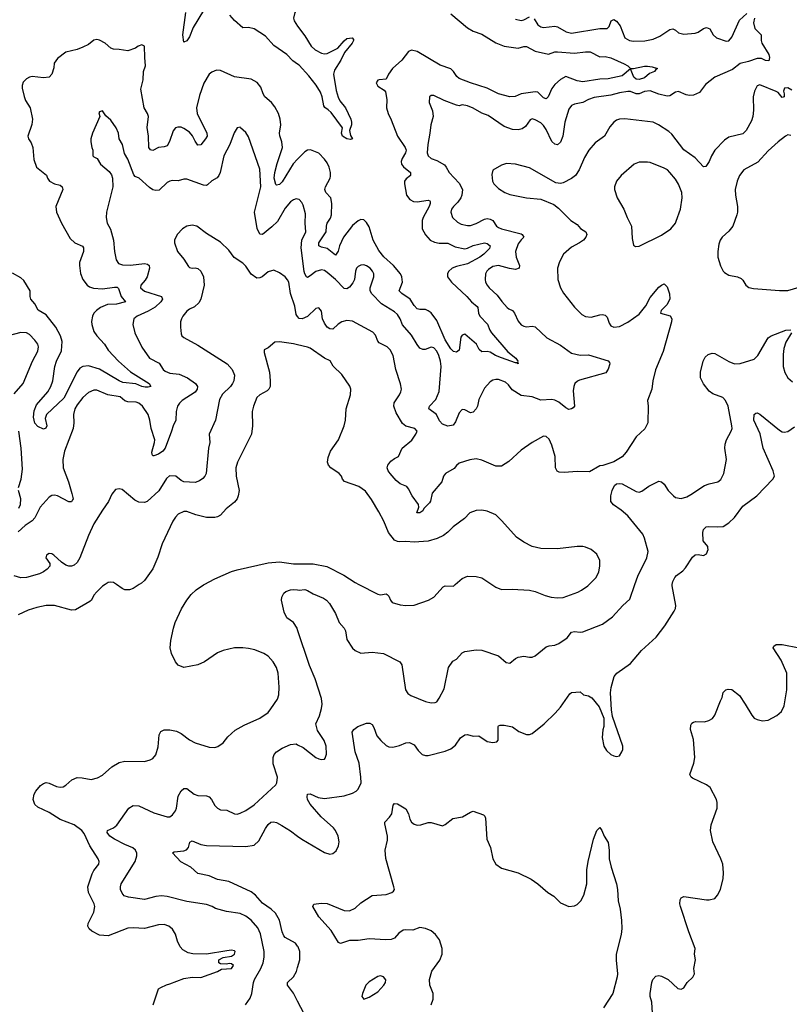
# Model space of a CAD drawing. Header units: inches. Extents: x 1771504 to 1971212, y 471788 to 643615.
# Tile 582 of 587: x 1908021 to 1913500, y 587014 to 594018. Entities that reach past the tile are written whole.
import ezdxf

# ---------------------------------------------------------------- set-up
doc = ezdxf.new("R2010")
doc.units = ezdxf.units.IN
doc.header["$MEASUREMENT"] = 0
for name, color, linetype in [('B9508', 7, 'Continuous'), ('B9509', 7, 'Continuous'), ('B9518', 7, 'Continuous'), ('B9519', 7, 'Continuous')]:
    doc.layers.add(name, color=color, linetype=linetype)

msp = doc.modelspace()

# ---------------------------------------------------------------- linework, layer by layer
at = {"layer": 'B9508', "color": 5}
for points, elevation in [([(1908628.9, 590000), (1908611.6, 589988.5), (1908570, 589947.6), (1908550, 589925.1), (1908531.3, 589888.7), (1908521.5, 589878.5), (1908419.7, 589820.3), (1908390, 589816.9), (1908270, 589850.8), (1908210, 589850.7), (1908143.1, 589836.9), (1908082.3, 589817.7), (1908010, 589784)], 480), ([(1908972, 587010), (1909010, 587124.7), (1909025.6, 587134.4), (1909066.3, 587153.7), (1909090, 587158.8), (1909190, 587198.8), (1909250, 587206.8), (1909310, 587204.9), (1909430, 587248.2), (1909457, 587263), (1909528, 587270), (1909542.7, 587290), (1909530, 587302.7), (1909515.3, 587304.7), (1909490, 587299), (1909450, 587302), (1909438, 587310), (1909438, 587330), (1909470, 587346), (1909530, 587355.5), (1909549.3, 587370), (1909554, 587390), (1909550, 587394.7), (1909530, 587398.9), (1909495.4, 587395.4), (1909350, 587370.9), (1909253.1, 587373.1), (1909220.6, 587380.6), (1909182.3, 587402.3), (1909164.2, 587424.2), (1909144.2, 587464.2), (1909130, 587512), (1909108.9, 587548.9), (1909082, 587570), (1909050, 587582.3), (1909010, 587579.8), (1908910, 587552.8), (1908830, 587558.7), (1908790, 587555.3), (1908650, 587501.8), (1908590, 587507), (1908534.2, 587534.2), (1908516.9, 587550), (1908507.1, 587570), (1908508.5, 587590), (1908549.8, 587670), (1908556.8, 587710), (1908551.6, 587730), (1908511.4, 587810), (1908507.3, 587850), (1908536.9, 587943.1), (1908550, 587966.7), (1908585.1, 588010), (1908587.2, 588030), (1908581, 588050), (1908521.7, 588141.6), (1908480.4, 588230), (1908463, 588250), (1908409.5, 588290), (1908310, 588328.6), (1908230, 588377.7), (1908150, 588417), (1908130, 588436), (1908116.2, 588470), (1908123.6, 588510), (1908135.6, 588530), (1908169.6, 588570), (1908190, 588586), (1908210, 588592.4), (1908230, 588588.4), (1908283.4, 588563.4), (1908310, 588559.5), (1908330, 588562), (1908350, 588572.2), (1908391.3, 588610), (1908430, 588626.8), (1908465.6, 588625.6), (1908530, 588613.6), (1908575.9, 588624.1), (1908610, 588643.1), (1908677.5, 588702.5), (1908730, 588735.2), (1908770, 588743.2), (1908910, 588740.3), (1908950, 588752.4), (1908970, 588763.8), (1908990.8, 588789.2), (1909006.5, 588846.5), (1909014.7, 588930), (1909026.4, 588953.6), (1909050, 588965.7), (1909090, 588966.7), (1909136.5, 588956.5), (1909170, 588941.1), (1909230, 588894.9), (1909270, 588873.7), (1909370, 588843.8), (1909410, 588840.5), (1909431.5, 588848.5), (1909470, 588874.8), (1909502.3, 588917.7), (1909555.3, 588964.7), (1909619.1, 589000.9), (1909730, 589050.4), (1909790, 589090.5), (1909810, 589115.5), (1909855.6, 589184.4), (1909864.9, 589215.1), (1909868.2, 589270), (1909861.1, 589370), (1909850, 589409.2), (1909825.1, 589450), (1909790, 589489.5), (1909759.3, 589510), (1909694.8, 589534.8), (1909650, 589544.8), (1909610, 589549.8), (1909550, 589548.9), (1909470, 589530.7), (1909430, 589514.6), (1909338, 589450), (1909290, 589428), (1909190, 589411.2), (1909150, 589425.6), (1909129.8, 589449.8), (1909101.7, 589510), (1909093.1, 589550), (1909097.2, 589602.8), (1909116.9, 589690), (1909128.6, 589730), (1909172.7, 589827.3), (1909211.8, 589890), (1909242.9, 589930), (1909277.4, 589962.6), (1909330, 589998), (1909333.7, 590000)], 480), ([(1908872.4, 590000), (1908830, 589971.8), (1908802.6, 589962.6), (1908770, 589963.1), (1908751, 589971), (1908710.9, 590000)], 480), ([(1910000, 589677.6), (1909995.9, 589690), (1909970.9, 589730), (1909924, 589764), (1909903.5, 589803.5), (1909884.5, 589890), (1909887.3, 589910), (1909902.2, 589937.8), (1909917, 589950), (1909950, 589962.4), (1909970, 589965.8), (1910000, 589962.1)], 460), ([(1909629.7, 587010), (1909661.8, 587058.2), (1909674.5, 587090), (1909685.3, 587170), (1909691.8, 587190), (1909738.4, 587270), (1909754.6, 587310), (1909761.8, 587350), (1909761.2, 587390), (1909735.3, 587515.3), (1909717.3, 587557.3), (1909670, 587613.1), (1909630, 587641.8), (1909590, 587660.3), (1909494.1, 587674.1), (1909416.2, 587696.2), (1909391.8, 587710), (1909350, 587723), (1909210, 587746.6), (1909070, 587780.8), (1909030, 587784.8), (1908990, 587782), (1908910, 587760.4), (1908795.8, 587775.8), (1908765.7, 587785.7), (1908750, 587805.2), (1908739.6, 587830), (1908738.7, 587850), (1908744.2, 587870), (1908842.4, 588030), (1908855, 588070), (1908854, 588090), (1908844.7, 588110), (1908827.6, 588127.6), (1908770, 588150.8), (1908695.6, 588190), (1908664, 588210), (1908644.7, 588235.3), (1908646.6, 588250), (1908690, 588270.3), (1908712.4, 588287.6), (1908797.6, 588410), (1908830, 588428.8), (1908870, 588426.3), (1908976, 588376), (1909070, 588347.4), (1909090, 588348.8), (1909110, 588362), (1909130.8, 588390), (1909137.8, 588410), (1909150, 588494), (1909170, 588532.7), (1909190, 588550.4), (1909210, 588548.5), (1909264.4, 588510), (1909290, 588499.6), (1909350, 588497.4), (1909370, 588490.4), (1909386.7, 588470), (1909410, 588428), (1909430, 588408.4), (1909450, 588398.4), (1909495.6, 588395.6), (1909550, 588368), (1909570, 588366), (1909590, 588372.7), (1909630, 588392.2), (1909690, 588432), (1909845.1, 588574.9), (1909852.7, 588590), (1909856, 588630), (1909825.6, 588725.6), (1909824.7, 588770), (1909833, 588790), (1909849.6, 588810), (1909890, 588837.1), (1909950, 588862), (1909990, 588866), (1910000, 588860.8)], 460), ([(1910000, 587427.9), (1909984.2, 587450), (1909910, 587489.8), (1909901.6, 587501.6), (1909889, 587530), (1909870, 587613.6), (1909842, 587662), (1909810.9, 587690), (1909750, 587733.3), (1909699.3, 587790), (1909670, 587813.8), (1909510, 587886.9), (1909430, 587903), (1909370, 587928.2), (1909290, 587944.5), (1909239.3, 587990), (1909168.2, 588028.2), (1909109.4, 588090.6), (1909122, 588098), (1909190, 588105.3), (1909207.8, 588112.2), (1909222, 588130), (1909232.5, 588167.5), (1909250, 588177.3), (1909310, 588150.4), (1909350, 588144.9), (1909630, 588136.1), (1909690, 588146), (1909723.8, 588176.2), (1909770, 588265.5), (1909790, 588293.4), (1909810, 588310.4), (1909827.9, 588312.1), (1909850, 588307.4), (1909887.1, 588287.1), (1909949.1, 588249.1), (1910000, 588210.8)], 440), ([(1910000, 587036.1), (1909970, 587092.7), (1909926.6, 587150), (1909927.3, 587170), (1909970, 587210.5), (1909991.7, 587248.3), (1910000, 587275.7)], 440)]:
    msp.add_lwpolyline(points, dxfattribs=dict(at, elevation=elevation))
at = {"layer": 'B9509', "color": 5}
for points, elevation in [([(1909330, 594082.8), (1909257.2, 593962.8), (1909230, 593897.1), (1909210, 593868.5), (1909190, 593858.7), (1909182.3, 593910), (1909204.1, 594070)], 380), ([(1910000, 594099.5), (1909980.2, 594070), (1909971, 594030), (1909975.6, 594010), (1909987.5, 593990), (1910000, 593972.7)], 380), ([(1910000, 593701.3), (1909965.6, 593725.6), (1909922.3, 593770), (1909830, 593833.9), (1909770, 593900.2), (1909690, 593952.8), (1909650, 593961.9), (1909610, 593961.4), (1909551.6, 594011.6), (1909517.7, 594050)], 380), ([(1910000, 593026.6), (1909967.5, 592992.5), (1909890, 592864.8), (1909870, 592846.3), (1909850, 592841), (1909845.5, 592845.5), (1909833.1, 592890), (1909838, 592930), (1909854.5, 592994.5), (1909893.2, 593110), (1909888.4, 593150), (1909872, 593192), (1909870.4, 593210), (1909879.3, 593270), (1909875.8, 593310), (1909863, 593350), (1909837.8, 593397.8), (1909813, 593430), (1909767.4, 593470), (1909754.6, 593490), (1909738.6, 593538.6), (1909712, 593572), (1909670, 593595.8), (1909550, 593612.1), (1909450, 593656), (1909422, 593658), (1909390, 593645.1), (1909368.9, 593630), (1909332.6, 593567.4), (1909301.5, 593478.5), (1909280.6, 593390), (1909285.7, 593350), (1909354.2, 593210), (1909355, 593190), (1909343.8, 593170), (1909310, 593128.2), (1909290, 593125.4), (1909270, 593153.7), (1909251.5, 593191.5), (1909230, 593217.5), (1909190, 593245.2), (1909170, 593252.6), (1909146, 593254), (1909130, 593248.4), (1909112.8, 593227.2), (1909087.6, 593152.4), (1909070, 593121.1), (1909050, 593112.7), (1909010, 593109.8), (1908970, 593088.7), (1908952.1, 593092.1), (1908941.1, 593110), (1908937.9, 593190), (1908929, 593251), (1908937.8, 593330), (1908931.3, 593350), (1908907.1, 593390), (1908884, 593524), (1908899.1, 593590), (1908902.8, 593650), (1908918, 593690), (1908911, 593750), (1908909.2, 593829.2), (1908890, 593839.3), (1908864.7, 593830), (1908845.2, 593814.8), (1908790, 593797.6), (1908730, 593807), (1908690, 593807.9), (1908670, 593814.7), (1908630, 593851.5), (1908590, 593871.5), (1908570, 593876.2), (1908550, 593872), (1908510, 593842.7), (1908470, 593822), (1908430, 593807), (1908350, 593787), (1908290, 593742), (1908266.4, 593710), (1908263.4, 593676.6), (1908250.6, 593630), (1908230.3, 593609.7), (1908190, 593603.7), (1908110, 593614.5), (1908090, 593609.5), (1908070, 593597), (1908046.6, 593573.4), (1908038.9, 593550), (1908039.6, 593530), (1908052.2, 593472.2), (1908062.4, 593442.4), (1908095.3, 593390), (1908112.8, 593310), (1908108.2, 593271.8), (1908079.6, 593190), (1908084, 593170), (1908102.1, 593142.1), (1908115.2, 593110), (1908122.9, 593022.9), (1908142, 592970), (1908211.1, 592911.1), (1908218.9, 592890), (1908233.4, 592870), (1908270, 592851.3), (1908310, 592840.3), (1908324.4, 592830), (1908327.2, 592810), (1908278.3, 592690), (1908283.1, 592650), (1908319.5, 592570), (1908381.1, 592461.1), (1908413.4, 592430), (1908467.3, 592407.3), (1908475.4, 592395.4), (1908475.5, 592370), (1908447.5, 592290), (1908446.5, 592270), (1908453.7, 592213.7), (1908470.2, 592170.2), (1908502.4, 592130), (1908518.4, 592118.4), (1908547.4, 592107.4), (1908610, 592102.7), (1908696.5, 592116.5), (1908715.5, 592115.5), (1908725.7, 592105.7), (1908744.2, 592050), (1908774.9, 592010), (1908710, 591995.2), (1908647.2, 591992.8), (1908596.1, 591970), (1908567, 591950), (1908549.5, 591930), (1908540.2, 591910), (1908532.3, 591872.3), (1908534, 591850), (1908550, 591800.4), (1908570.2, 591770), (1908623.9, 591710), (1908650, 591667.6), (1908725.6, 591590), (1908810, 591513.9), (1908942.6, 591430), (1908954.9, 591410), (1908936.4, 591403.6), (1908915.1, 591404.9), (1908890, 591409.3), (1908847.2, 591427.2), (1908756.3, 591436.3), (1908728.7, 591448.7), (1908590, 591532.5), (1908510, 591556), (1908470, 591551.9), (1908450, 591538.5), (1908430, 591514.2), (1908334.7, 591325.3), (1908211.1, 591210), (1908201.7, 591181.7), (1908214, 591130), (1908206.7, 591113.3), (1908190, 591106.3), (1908150, 591124.4), (1908128.3, 591148.3), (1908120.2, 591190), (1908123.7, 591236.3), (1908141.6, 591278.4), (1908222.4, 591370), (1908243.4, 591410), (1908256.4, 591450), (1908270.5, 591550), (1908283.6, 591590), (1908317.8, 591662.2), (1908323.5, 591730), (1908312.4, 591770), (1908278.3, 591830), (1908210, 591919.2), (1908152.4, 591952.4), (1908130, 591997.4), (1908100.9, 592030), (1908095.9, 592050), (1908095.8, 592090), (1908050, 592162), (1908030, 592181.4), (1907970, 592216.2)], 420), ([(1910000, 592740.9), (1909990, 592743.7), (1909970, 592737), (1909950, 592722.9), (1909910, 592678), (1909857.6, 592582.4), (1909816.5, 592543.5), (1909750, 592491.1), (1909730, 592493), (1909712.1, 592532.1), (1909692.2, 592650), (1909738, 592830), (1909730, 592954), (1909650, 593185.2), (1909630, 593215.1), (1909594, 593250), (1909590, 593253.2), (1909570, 593249), (1909547.5, 593212.5), (1909516.4, 593130), (1909474.9, 593050), (1909448.3, 592931.7), (1909439.5, 592910), (1909426.7, 592893.3), (1909389, 592871), (1909357.8, 592842.3), (1909350, 592837.6), (1909330, 592842), (1909210, 592883.6), (1909190, 592883.6), (1909150, 592872), (1909110, 592874), (1909090, 592869.6), (1909070, 592859.5), (1909014.5, 592805.5), (1908990, 592803.5), (1908968.9, 592808.9), (1908944.4, 592824.4), (1908871.6, 592890), (1908843.1, 592903.1), (1908833.8, 592913.8), (1908790, 593025.2), (1908766.6, 593066.6), (1908752.8, 593130), (1908729.7, 593170), (1908723.6, 593210), (1908707.8, 593250), (1908670, 593304.5), (1908633.6, 593333.6), (1908610, 593369), (1908590, 593362), (1908584.5, 593355.5), (1908591, 593330), (1908538.4, 593210), (1908528.4, 593170), (1908528.2, 593150), (1908534.4, 593110), (1908542.4, 593090), (1908543, 593050), (1908550, 593042), (1908571.8, 593031.8), (1908597.4, 592990), (1908658, 592938), (1908673.9, 592913.9), (1908682.6, 592890), (1908684, 592830), (1908638.7, 592650), (1908637, 592610), (1908644.9, 592570), (1908667.8, 592527.7), (1908688.8, 592450), (1908695.3, 592370), (1908708.8, 592310), (1908724.7, 592284.7), (1908754.1, 592274.1), (1908810, 592271), (1908910, 592284.6), (1908930, 592279.7), (1908943.1, 592270), (1908945.8, 592250), (1908929.3, 592190), (1908915.1, 592164.9), (1908884.7, 592130), (1908881.5, 592110), (1908910, 592086.3), (1909030.1, 592050.1), (1909037.3, 592030), (1909026, 592010), (1908986.2, 591973.8), (1908936.2, 591943.8), (1908857.6, 591910), (1908834.4, 591890), (1908827.2, 591850), (1908841.7, 591790), (1908890, 591688), (1908944.9, 591610), (1909014.7, 591574.7), (1909043.2, 591530), (1909057.6, 591517.6), (1909090, 591504.8), (1909156.2, 591496.2), (1909215.3, 591470), (1909272.4, 591430), (1909287.2, 591410), (1909284.7, 591390), (1909270, 591368.2), (1909176.9, 591310), (1909158.2, 591290), (1909145.8, 591270), (1909134.4, 591230), (1909133.2, 591170), (1909114.2, 591130), (1909102.9, 591090), (1909056.2, 590970), (1909041, 590950), (1909010, 590927), (1908976.2, 590916.2), (1908970, 590916.2), (1908964.2, 590924.2), (1908962.7, 590942.7), (1908982, 591010), (1908983.2, 591030), (1908957.8, 591110), (1908948.7, 591168.7), (1908936.2, 591210), (1908895.3, 591270), (1908870, 591289.8), (1908850, 591298.2), (1908790, 591299.3), (1908770, 591307.6), (1908736.4, 591336.4), (1908648.9, 591348.9), (1908570, 591382.4), (1908550, 591383.6), (1908510, 591367.3), (1908470, 591329.5), (1908430, 591278.4), (1908414.6, 591250), (1908405.3, 591210), (1908407, 591150), (1908401.3, 591110), (1908340.8, 590950), (1908329.2, 590890), (1908330.2, 590830), (1908368.4, 590730), (1908393.4, 590646.6), (1908401.3, 590610), (1908398.3, 590601.7), (1908390, 590589.6), (1908370, 590588.4), (1908290, 590632.1), (1908270, 590636), (1908250, 590633.5), (1908230, 590621.7), (1908167.7, 590550), (1908130, 590475.1), (1908110, 590452.4), (1908060.6, 590419.4), (1908010, 590376.2)], 440), ([(1910000, 591907.1), (1909990, 591921.2), (1909980.7, 591980.7), (1909949.8, 592069.8), (1909936.8, 592150), (1909928.6, 592168.6), (1909910, 592189.6), (1909870, 592218), (1909830, 592237.2), (1909790, 592223.7), (1909746.8, 592190), (1909730, 592182.4), (1909710, 592180.5), (1909670, 592208.2), (1909630, 592266), (1909610, 592285.1), (1909547.4, 592327.4), (1909510, 592379.5), (1909450, 592436.2), (1909350, 592496.3), (1909282.9, 592550), (1909250, 592557.1), (1909210.2, 592549.8), (1909179.3, 592530), (1909143, 592490), (1909123, 592450), (1909122.4, 592430), (1909144.4, 592370), (1909190, 592315.8), (1909223.5, 592263.5), (1909230, 592256.5), (1909250, 592250.2), (1909270, 592252.7), (1909290, 592248.7), (1909310.2, 592230.2), (1909330.4, 592190), (1909333.7, 592130), (1909310.4, 592030), (1909296.5, 592003.5), (1909265.3, 591974.7), (1909230, 591958.4), (1909210, 591943.7), (1909182.4, 591910), (1909172.7, 591890), (1909166.7, 591870), (1909164.9, 591830), (1909170, 591784.7), (1909176.3, 591770), (1909190, 591756.3), (1909290, 591703), (1909497.6, 591570), (1909533.4, 591530), (1909550.3, 591490), (1909544.9, 591450), (1909536.9, 591430), (1909522.6, 591410), (1909466.1, 591353.9), (1909444.7, 591315.3), (1909414, 591170), (1909370.3, 591070), (1909374.4, 591010), (1909364.9, 590970), (1909349.2, 590790), (1909340.2, 590770), (1909325.7, 590754.3), (1909301.6, 590738.4), (1909270, 590727), (1909190, 590730.8), (1909170, 590739.8), (1909132.1, 590772.1), (1909087.2, 590772.8), (1909065.9, 590754.1), (1909012.6, 590667.4), (1908928.7, 590591.3), (1908910, 590583.4), (1908870, 590587), (1908840.7, 590600.7), (1908750, 590675.1), (1908730, 590680.9), (1908704.1, 590675.9), (1908676.4, 590643.6), (1908654.4, 590590), (1908610, 590529.6), (1908548.5, 590431.5), (1908510.2, 590349.8), (1908450.2, 590189.8), (1908430, 590157), (1908410, 590138.4), (1908390, 590131.6), (1908370, 590131.6), (1908350, 590138.4), (1908318.3, 590158.3), (1908264, 590210), (1908250, 590219.3), (1908230, 590221.2), (1908211.3, 590210), (1908207.7, 590190), (1908234.8, 590150), (1908236, 590130), (1908216, 590110), (1908190.8, 590090), (1908162.6, 590077.4), (1908070, 590050.9), (1908030, 590046.9), (1907983.1, 590063.1)], 460), ([(1907982.7, 591357.3), (1908045.1, 591430), (1908112.7, 591590), (1908150, 591661), (1908155.1, 591690), (1908151.1, 591711.1), (1908130, 591739.3), (1908090, 591779.5), (1908070, 591789.6), (1908030, 591793.6), (1907930, 591766.6)], 440), ([(1910000, 591705.3), (1909970, 591711.9), (1909870, 591726), (1909836.7, 591723.3), (1909790, 591684), (1909762, 591670), (1909761, 591650), (1909799.1, 591510), (1909805.5, 591450), (1909803.5, 591410), (1909795.2, 591390), (1909782.5, 591377.5), (1909730.4, 591350), (1909710, 591331.3), (1909685.8, 591270), (1909677.3, 591230), (1909679.6, 591130), (1909671.4, 591070), (1909572.9, 590870), (1909559, 590830), (1909562.2, 590770), (1909583.9, 590670), (1909577.6, 590630), (1909569, 590610), (1909550, 590585.4), (1909490, 590538.9), (1909450, 590494.7), (1909430, 590482.6), (1909410, 590477.3), (1909350, 590477.3), (1909275, 590495), (1909210, 590519.6), (1909190, 590520.7), (1909150, 590500.7), (1909130, 590479.5), (1909112.2, 590450), (1909036.5, 590290), (1909005.1, 590194.9), (1908968.8, 590111.2), (1908908.8, 590030), (1908887.4, 590010), (1908872.4, 590000)], 480), ([(1908012.9, 590690), (1908032.5, 590750), (1908040.4, 590820.4), (1908032.4, 590970), (1908015.8, 591090)], 440), ([(1908016.2, 590543.8), (1908027.6, 590570), (1908029.8, 590610), (1908012.9, 590670)], 440), ([(1909333.7, 590000), (1909410, 590041.1), (1909530, 590091.8), (1909570, 590104.9), (1909790, 590154.9), (1909870, 590161.7), (1909970, 590147.6), (1910000, 590147.4)], 480), ([(1908710.9, 590000), (1908690, 590015.1), (1908670, 590018), (1908650, 590014), (1908628.9, 590000)], 480)]:
    msp.add_lwpolyline(points, dxfattribs=dict(at, elevation=elevation))
at = {"layer": 'B9518', "color": 5}
for points, elevation in [([(1910000, 589962.1), (1910010, 589960.9), (1910050, 589963.7), (1910070, 589958), (1910110, 589933.7), (1910184.1, 589904.1), (1910206, 589890), (1910226.4, 589866.4), (1910270, 589793), (1910296.4, 589730), (1910332.2, 589690), (1910341.1, 589670), (1910348.9, 589610), (1910390, 589548.5), (1910410, 589530.4), (1910450, 589512.7), (1910530, 589519.5), (1910610, 589510.3), (1910726.8, 589450), (1910742, 589430), (1910768.7, 589251.3), (1910784.3, 589224.3), (1910804.9, 589210), (1910910, 589167.2), (1910950, 589159.3), (1910979.1, 589160.9), (1910990, 589166.8), (1911008.3, 589191.7), (1911042.5, 589257.5), (1911073.6, 589410), (1911105.7, 589454.3), (1911129.6, 589470.4), (1911170, 589515.5), (1911190, 589523), (1911270, 589535.5), (1911310, 589532.7), (1911430, 589493), (1911485.1, 589445.1), (1911510, 589440.7), (1911550, 589474), (1911570, 589484), (1911610, 589490.7), (1911650, 589482.8), (1911670, 589484), (1911690, 589494), (1911770, 589557.6), (1911790, 589564.9), (1911830, 589568.8), (1911858.9, 589581.1), (1911918.8, 589621.2), (1911950, 589660.4), (1911970, 589667), (1912010, 589661.3), (1912030, 589663.1), (1912170, 589718.5), (1912240.5, 589770), (1912313.7, 589850), (1912364.2, 589895.8), (1912400.4, 590000)], 460), ([(1910000, 588210.8), (1910030, 588188.2), (1910190, 588093.4), (1910230, 588082.8), (1910250, 588086.8), (1910273.1, 588106.9), (1910290, 588142), (1910295.1, 588170), (1910289.4, 588210), (1910269.6, 588250), (1910254, 588270), (1910168.4, 588348.4), (1910090, 588437.4), (1910071, 588470), (1910067.1, 588490), (1910069.7, 588510), (1910090, 588510.2), (1910145.1, 588485.1), (1910190, 588478.8), (1910330, 588496.9), (1910390, 588516.1), (1910416.3, 588530), (1910430, 588543.7), (1910451, 588589), (1910450.5, 588629.5), (1910436.7, 588730), (1910409.4, 588810), (1910389, 588950), (1910400.7, 588970), (1910429.2, 588990.8), (1910490, 589013.3), (1910513.3, 589013.3), (1910530, 589004.2), (1910542.9, 588982.9), (1910564.1, 588924.1), (1910591.8, 588890), (1910630, 588856), (1910650, 588846), (1910677.5, 588842.5), (1910725.3, 588854.7), (1910770, 588874.9), (1910796.7, 588876.7), (1910830, 588860.7), (1910858.8, 588818.8), (1910886, 588790), (1910910, 588783), (1910930, 588783.8), (1911050, 588815.3), (1911090, 588832.4), (1911122.6, 588857.4), (1911158.9, 588910), (1911190, 588930.2), (1911210, 588932.4), (1911250, 588921.1), (1911290, 588924.6), (1911350, 588882.7), (1911390, 588876.2), (1911417.6, 588882.4), (1911426.6, 588893.4), (1911428.4, 588910), (1911426.6, 588990), (1911430, 588996), (1911440.9, 588999.1), (1911470, 588999.1), (1911530, 588987.7), (1911575.1, 588955.1), (1911630, 588933.4), (1911650, 588933.4), (1911670, 588940.7), (1911756, 589010), (1911834.2, 589085.8), (1911871.5, 589128.5), (1911938, 589222), (1911950, 589231.3), (1912010, 589238), (1912036, 589216), (1912070, 589208), (1912094.9, 589194.9), (1912147.3, 589130), (1912178.8, 589050), (1912180.7, 588990), (1912173.2, 588966.8), (1912168.1, 588911.9), (1912180.5, 588850), (1912198.8, 588818.8), (1912230, 588791), (1912250, 588781), (1912270, 588778), (1912290, 588782), (1912308.7, 588810), (1912314, 588826), (1912314, 588850), (1912241.5, 589061.5), (1912234.5, 589110), (1912228.2, 589230), (1912231.1, 589268.9), (1912253.3, 589346.7), (1912272.7, 589370), (1912370, 589437.3), (1912448.4, 589531.5), (1912553.1, 589626.9), (1912612.7, 589707.3), (1912679.3, 589810), (1912689.3, 589830), (1912692.3, 589850), (1912665.7, 589990), (1912667.1, 590000)], 440), ([(1910436.3, 590000), (1910570, 589930.6), (1910590, 589928), (1910630, 589933.4), (1910638, 589930), (1910650, 589918), (1910660.7, 589890), (1910673.2, 589873.2), (1910730, 589855.5), (1910770.5, 589850.5), (1910830, 589853.4), (1910931.7, 589888.3), (1910969, 589910), (1911035.5, 589984.5), (1911050, 589990.8), (1911110, 589988.8), (1911122.4, 590000)], 480), ([(1911383.1, 590000), (1911410, 589982.4), (1911450, 589965.7), (1911526.6, 589966.6), (1911650, 589959.5), (1911690, 589951.8), (1911761.1, 589921.1), (1911804.7, 589910), (1911850, 589904.6), (1911890, 589907), (1911995.1, 589944.9), (1912020.8, 589959.2), (1912066, 589990), (1912075.9, 590000)], 480), ([(1910000, 588860.8), (1910039.9, 588839.9), (1910130, 588770.7), (1910150, 588760.7), (1910170, 588754.8), (1910190, 588758), (1910196, 588764), (1910205.6, 588794.4), (1910202, 588850), (1910187.6, 588890), (1910141.1, 588961.1), (1910129.7, 589010), (1910154.4, 589065.6), (1910170, 589118.8), (1910174.8, 589150), (1910170.6, 589190), (1910125.4, 589330), (1910083.6, 589423.6), (1910000, 589677.6)], 460), ([(1912527, 586950), (1912521.6, 587030), (1912509.6, 587069.7), (1912509.6, 587090), (1912520.5, 587170), (1912527.8, 587190), (1912550, 587214.4), (1912570, 587218.4), (1912590, 587215.5), (1912638, 587190), (1912706.4, 587126.4), (1912730, 587122), (1912750, 587132), (1912774, 587170), (1912813.4, 587206.6), (1912826, 587230), (1912821.2, 587270), (1912832.7, 587330), (1912826, 587370), (1912829, 587411), (1912784.2, 587530), (1912725.6, 587710), (1912720.7, 587730), (1912722.9, 587757.1), (1912730, 587771), (1912750, 587780.7), (1912910, 587756.3), (1912930, 587756.3), (1912970, 587767.3), (1912989.2, 587790), (1913009.3, 587830), (1913029.6, 587910), (1913031.6, 587950), (1913025.6, 588010), (1913013.3, 588050), (1912955.8, 588170), (1912938.5, 588250), (1912943, 588290), (1912985.4, 588410), (1912986.6, 588450), (1912981.3, 588470), (1912935.9, 588555.9), (1912910, 588576.4), (1912810, 588623.5), (1912801.3, 588630), (1912792.4, 588650), (1912820.3, 588730), (1912827.7, 588770), (1912817.1, 588897.1), (1912796, 588970), (1912799.3, 589000.7), (1912806.8, 589013.2), (1912818.6, 589021.4), (1912834.5, 589025.5), (1912895.6, 589024.4), (1912927, 589033), (1912952.1, 589047.9), (1912969.4, 589070.6), (1913010, 589174), (1913023.1, 589196.9), (1913030, 589232), (1913048, 589250), (1913064.5, 589255.5), (1913090, 589252.7), (1913144.4, 589210), (1913186.3, 589150), (1913232.7, 589070), (1913250, 589050.5), (1913270, 589039.3), (1913310, 589030.4), (1913350, 589034.4), (1913410, 589068), (1913443.3, 589096.7), (1913462.7, 589137.3), (1913481.6, 589250), (1913482.6, 589370), (1913441.3, 589461.3), (1913386, 589550), (1913390, 589562), (1913407.3, 589572.7), (1913450, 589573), (1913570.4, 589550.4)], 420), ([(1910950, 587010.7), (1910965.1, 587050), (1910963.5, 587090), (1910941.7, 587150), (1910939.7, 587190), (1910954.7, 587250), (1911011.8, 587328.2), (1911028.5, 587370), (1911028.5, 587410), (1911010, 587472), (1910982, 587510), (1910950, 587536.8), (1910910, 587553.5), (1910870, 587559.4), (1910819.5, 587540.5), (1910770, 587545.1), (1910750, 587540.4), (1910719.7, 587520.3), (1910690, 587485.4), (1910665.5, 587474.5), (1910628.3, 587471.7), (1910510, 587479.4), (1910430, 587468.8), (1910370, 587466.9), (1910306, 587446), (1910290, 587453.2), (1910238.2, 587538.2), (1910150, 587635.3), (1910108.7, 587710), (1910114, 587726), (1910167.2, 587732.8), (1910210, 587730.2), (1910330, 587682.4), (1910370, 587680.2), (1910410, 587698.7), (1910450, 587737.1), (1910530, 587788.2), (1910630, 587794.4), (1910670, 587808.4), (1910681.6, 587818.4), (1910689.4, 587830), (1910685.1, 587850), (1910628, 588052), (1910623.6, 588110), (1910638.4, 588181.6), (1910639.5, 588210), (1910620.9, 588299.1), (1910621.2, 588310), (1910654.5, 588345.5), (1910669.5, 588370), (1910680.9, 588430), (1910690, 588442.8), (1910710, 588440.5), (1910770, 588404.9), (1910790.2, 588370.2), (1910798.4, 588330), (1910810, 588310.7), (1910830, 588294.9), (1910850, 588288.7), (1910878, 588290), (1910930, 588308), (1910950, 588308), (1911030, 588284.9), (1911050, 588294), (1911104.4, 588335.6), (1911172.8, 588347.2), (1911230, 588382), (1911250, 588387.3), (1911322, 588362), (1911332.7, 588352.7), (1911337.1, 588337.1), (1911346.7, 588190), (1911372.2, 588130), (1911390.4, 588050), (1911410.7, 588010), (1911450, 587982.4), (1911570, 587950.4), (1911663.4, 587903.4), (1911710.8, 587870), (1911781, 587810), (1911822.5, 587782.5), (1911870, 587736), (1911930, 587710.8), (1911970, 587714), (1911990, 587724), (1912015.1, 587750), (1912038.4, 587790), (1912057.4, 587870), (1912057.4, 587970), (1912067.1, 588030), (1912105.4, 588190), (1912130, 588251.3), (1912150, 588271.3), (1912166, 588250), (1912182, 588210), (1912210, 588164.7), (1912218, 588110), (1912218, 588050), (1912231.6, 587990), (1912270.2, 587870), (1912277.8, 587830), (1912281.7, 587750), (1912296, 587690), (1912305.7, 587610), (1912307.1, 587552.9), (1912302.6, 587510), (1912267.2, 587370), (1912267.1, 587327.1), (1912277.1, 587230), (1912274.9, 587210), (1912243.1, 587090), (1912177, 586990)], 420), ([(1910000, 587275.7), (1910016.4, 587330), (1910016, 587390), (1910003.3, 587423.3), (1910000, 587427.9)], 440), ([(1910000, 586764.8), (1910028.7, 586770), (1910085.6, 586794.4), (1910102, 586810), (1910105.2, 586870), (1910102.7, 586890), (1910089.3, 586910), (1910047.2, 586947.2), (1910000, 587036.1)], 440)]:
    msp.add_lwpolyline(points, dxfattribs=dict(at, elevation=elevation))
at = {"layer": 'B9518', "color": 5, "elevation": 440}
msp.add_lwpolyline([(1910590, 587216), (1910570, 587212.7), (1910510, 587175.1), (1910486, 587150), (1910460.5, 587090), (1910457.3, 587070), (1910470, 587051), (1910510, 587064.4), (1910570, 587103.1), (1910614.5, 587150), (1910626, 587170), (1910628.9, 587188.9), (1910610, 587208.7)], close=True, dxfattribs=at)
at = {"layer": 'B9519', "color": 5}
for points, elevation in [([(1911090, 594059.5), (1911210, 593959.2), (1911250, 593937.6), (1911310, 593914.7), (1911410, 593853.5), (1911470, 593830.2), (1911570, 593816.3), (1911610, 593827.2), (1911630, 593827.2), (1911690, 593794.1), (1911786.5, 593773.5), (1911830, 593788.4), (1911849.9, 593790.1), (1911970, 593779.3), (1912050.2, 593790.2), (1912082, 593790), (1912150, 593754.4), (1912190, 593757), (1912230, 593746), (1912324.8, 593704.8), (1912350.3, 593690.3), (1912370, 593670.6), (1912390.4, 593670.4), (1912470, 593688.7), (1912490, 593688.7), (1912523.7, 593683.7), (1912562, 593670), (1912550, 593664), (1912540.7, 593650), (1912505.8, 593634.2), (1912470, 593603.5), (1912430, 593592.9), (1912410, 593595.1), (1912393.3, 593610), (1912370, 593668), (1912310, 593619.4), (1912210, 593596.6), (1912150, 593594.6), (1912030, 593575.7), (1911990, 593583.4), (1911910, 593613), (1911870, 593593.7), (1911830, 593556.2), (1911810, 593528.6), (1911784.2, 593470), (1911770, 593454.2), (1911750, 593462), (1911710, 593501.6), (1911690, 593505.8), (1911590, 593490.7), (1911547.7, 593472.3), (1911510, 593468.8), (1911430, 593490.6), (1911350, 593531.1), (1911230, 593568.6), (1911150, 593600.2), (1911133.7, 593613.7), (1911109.8, 593650), (1911090, 593669.1), (1911015.3, 593695.3), (1910850, 593791.4), (1910810, 593802.4), (1910788.2, 593791.8), (1910742, 593730), (1910674, 593670), (1910646.4, 593630), (1910630, 593594), (1910579.1, 593590), (1910570, 593586.8), (1910559.2, 593570), (1910570, 593545.1), (1910617, 593517), (1910626.1, 593506.1), (1910634.5, 593450), (1910632.9, 593390), (1910643.2, 593350), (1910665.8, 593305.8), (1910711.3, 593190), (1910766.4, 593110), (1910772.5, 593090), (1910767.1, 593070), (1910743.1, 593030), (1910737, 593010), (1910738.7, 592990), (1910752.5, 592972.5), (1910803.5, 592930), (1910803.6, 592910), (1910773.1, 592886.9), (1910760.6, 592870), (1910759.7, 592850), (1910775.3, 592770), (1910799, 592739), (1910825.6, 592725.6), (1910850, 592722.5), (1910930, 592733.6), (1910940.4, 592730), (1910943.8, 592723.8), (1910944.2, 592710), (1910937.2, 592690), (1910893, 592610), (1910886.3, 592590), (1910887.1, 592530), (1910910, 592487.7), (1910944.2, 592450), (1910974.7, 592434.7), (1911008, 592428), (1911070, 592428.1), (1911122, 592402), (1911190, 592388.2), (1911210, 592391.9), (1911250, 592411.3), (1911330, 592430.9), (1911350, 592426.9), (1911370.2, 592410), (1911366, 592390), (1911325.1, 592350), (1911297.7, 592330), (1911210, 592282.2), (1911130, 592262), (1911100.9, 592250), (1911074.1, 592225.9), (1911066.2, 592210), (1911066.2, 592190), (1911094, 592150), (1911204.3, 592050), (1911238.6, 592010), (1911278.1, 591978.1), (1911283.2, 591970), (1911287.9, 591930), (1911297, 591910), (1911351.7, 591851.7), (1911367.8, 591810), (1911380.6, 591790), (1911496.1, 591656.1), (1911553.4, 591610), (1911567.7, 591590), (1911564.7, 591584.7), (1911570.3, 591569.7), (1911558, 591578), (1911550, 591576.2), (1911450, 591612), (1911409.3, 591629.3), (1911370, 591653.4), (1911350, 591658.4), (1911310, 591655.4), (1911292.9, 591672.9), (1911272.2, 591710), (1911190, 591781.3), (1911170, 591774.5), (1911161.2, 591758.8), (1911150, 591668.3), (1911130, 591653.1), (1911110, 591658.5), (1911090, 591676.2), (1911050, 591741.2), (1910990, 591878.5), (1910950, 591932.1), (1910930, 591948.3), (1910910, 591955.8), (1910870, 591956.5), (1910850, 591961.8), (1910830, 591984), (1910801, 592030), (1910741.5, 592070), (1910723.5, 592090), (1910745.2, 592150), (1910740.5, 592190), (1910732.5, 592210), (1910681.9, 592270), (1910612.4, 592332.4), (1910576.8, 592376.8), (1910538, 592450), (1910510, 592545.6), (1910490, 592576.2), (1910470, 592593.3), (1910450, 592596.3), (1910430, 592588), (1910390, 592555.1), (1910325.4, 592470), (1910298.1, 592410), (1910289.5, 592370.5), (1910270, 592343.5), (1910210, 592389.9), (1910170, 592399.3), (1910149.9, 592409.9), (1910150.9, 592430), (1910203.7, 592510), (1910204.3, 592550), (1910209.8, 592570), (1910234.4, 592605.6), (1910241.7, 592630), (1910242.5, 592710), (1910235.4, 592750), (1910200.2, 592790), (1910192.4, 592810), (1910198, 592830), (1910231.4, 592890), (1910234.5, 592905.5), (1910233.6, 592930), (1910223.2, 592970), (1910210, 592998.9), (1910190, 593026.9), (1910150, 593068.3), (1910091.5, 593091.5), (1910070, 593089.8), (1910050, 593078.9), (1910000, 593026.6)], 420), ([(1913251.9, 594028.1), (1913244.6, 593995.4), (1913255, 593955), (1913300.7, 593910), (1913299.1, 593870), (1913305.5, 593850), (1913354, 593770), (1913359.1, 593750), (1913354.4, 593725.6), (1913331, 593729), (1913302.2, 593742.3), (1913270, 593742.8), (1913210, 593720.6), (1913150, 593707.4), (1913096.6, 593663.4), (1912970, 593609.7), (1912902.9, 593557.1), (1912859.8, 593500.2), (1912819, 593481), (1912790, 593479.3), (1912764.6, 593484.6), (1912710, 593507), (1912690, 593502), (1912650, 593475.8), (1912630, 593474.5), (1912570, 593487.6), (1912510, 593512.7), (1912470, 593507.8), (1912430, 593490.9), (1912410, 593491.4), (1912370, 593507.4), (1912350, 593507.3), (1912290, 593497.2), (1912230, 593480.6), (1912110, 593465), (1912070, 593451.6), (1912029.6, 593429.6), (1911970, 593418), (1911950, 593407.6), (1911930, 593382.7), (1911900.9, 593290), (1911887, 593190), (1911870, 593146), (1911850, 593128.3), (1911830, 593132.6), (1911810, 593152.8), (1911770, 593238), (1911750, 593265.7), (1911730, 593285.4), (1911690, 593305.4), (1911670, 593312.4), (1911654.7, 593305.3), (1911620.9, 593259.1), (1911597.4, 593242.6), (1911570, 593235.1), (1911530, 593237.8), (1911470, 593258.7), (1911355.5, 593335.6), (1911310, 593353.3), (1911250, 593388.4), (1911210, 593405.4), (1911170, 593412.4), (1911150, 593406.3), (1911130, 593409.6), (1911043.1, 593443.1), (1910970, 593479.3), (1910950, 593479), (1910938, 593470), (1910937.3, 593430), (1910960.4, 593370), (1910965.3, 593330), (1910947.2, 593270), (1910941.3, 593210), (1910926, 593130), (1910922.6, 593070), (1910928.4, 593050), (1910950.3, 593030.3), (1910990, 593016), (1911045.1, 592985.1), (1911058, 592970), (1911078, 592930), (1911150, 592854.9), (1911172.4, 592810), (1911169.4, 592770), (1911161.3, 592750), (1911140.5, 592719.5), (1911109, 592690), (1911094.9, 592670), (1911090.3, 592650), (1911103.1, 592610), (1911138.5, 592578.5), (1911163.2, 592563.2), (1911210, 592553.7), (1911230, 592555), (1911270, 592567.7), (1911330, 592599.3), (1911350, 592602.9), (1911370, 592600.2), (1911388.6, 592588.6), (1911415.8, 592550), (1911430, 592538.9), (1911450.4, 592530), (1911590, 592494.4), (1911598.8, 592490), (1911610.7, 592470), (1911590, 592452.7), (1911570, 592424.7), (1911550.9, 592370), (1911555.3, 592330), (1911578.8, 592270), (1911576, 592250), (1911550, 592240.7), (1911507.1, 592247.1), (1911430, 592270.7), (1911390, 592263.1), (1911358.5, 592241.5), (1911347.4, 592230), (1911338.3, 592210), (1911334, 592170), (1911338.3, 592150), (1911349.3, 592129.3), (1911363.7, 592110), (1911419.1, 592059.1), (1911452.8, 592012.7), (1911491.9, 591971.9), (1911502.3, 591962.3), (1911530.4, 591950), (1911544.6, 591930), (1911570, 591874), (1911590, 591848.5), (1911610, 591838), (1911630, 591834.3), (1911670, 591838), (1911690, 591833.7), (1911773.9, 591753.9), (1911870, 591703.6), (1911950, 591646.4), (1912010, 591631.7), (1912070, 591634.9), (1912210, 591592.2), (1912220.5, 591580.5), (1912223.1, 591570), (1912210, 591532.7), (1912193.1, 591506.9), (1912006.2, 591453.8), (1911992.3, 591447.7), (1911972.4, 591430), (1911965.3, 591410), (1911962.3, 591377.7), (1911970.4, 591270), (1911962, 591258), (1911950, 591249.3), (1911930, 591245.6), (1911910, 591256), (1911858.3, 591298.3), (1911830, 591312.1), (1911810, 591315.6), (1911730, 591310.7), (1911670, 591335), (1911590, 591344.4), (1911526.3, 591386.3), (1911501.1, 591421.1), (1911479.1, 591439.1), (1911430, 591457.6), (1911410, 591459.6), (1911390, 591455.1), (1911370, 591443), (1911330, 591398), (1911290, 591317), (1911280.3, 591270), (1911271.6, 591250), (1911250, 591225.4), (1911230, 591222), (1911190, 591243.6), (1911170, 591244.5), (1911150, 591220.7), (1911123.6, 591156.4), (1911106.1, 591133.9), (1911070, 591126.3), (1911030, 591142), (1911010, 591165.1), (1910989.3, 591209.3), (1910933.6, 591250), (1910939.7, 591270), (1910983.3, 591316.7), (1911007.3, 591372.7), (1911021.7, 591550), (1911017.2, 591590), (1911005.6, 591630), (1910990, 591660.5), (1910970, 591683), (1910950, 591689.6), (1910908.5, 591671.5), (1910890, 591671.3), (1910870, 591682), (1910850, 591706.6), (1910810, 591774.2), (1910746.8, 591846.9), (1910729.8, 591890), (1910710, 591921.1), (1910690, 591939.1), (1910596, 591996), (1910527.1, 592067.2), (1910516.4, 592090), (1910516, 592110), (1910543, 592190), (1910542.4, 592210), (1910533.3, 592230), (1910515.6, 592250), (1910490, 592267.6), (1910470, 592274.3), (1910450, 592273), (1910430, 592262.9), (1910419.5, 592250), (1910411.8, 592230), (1910403.5, 592170), (1910393.7, 592146.3), (1910370, 592114.8), (1910350, 592104.2), (1910330, 592105.7), (1910270, 592171.2), (1910210, 592220.7), (1910190, 592233.8), (1910170, 592239.8), (1910130, 592228), (1910090, 592195.1), (1910070, 592184.2), (1910062.6, 592190), (1910050.6, 592210.6), (1910047.1, 592227), (1910025, 592395), (1910030.9, 592449.1), (1910057.8, 592510), (1910052.9, 592570), (1910056.9, 592636.9), (1910039.4, 592699.4), (1910030, 592717.2), (1910010, 592738), (1910000, 592740.9)], 440), ([(1911550, 594021.3), (1911590, 594012.9), (1911610, 594017.7), (1911650, 594037.7)], 440), ([(1911684.7, 594024.7), (1911710, 593982.4), (1911730, 593967), (1911750, 593962.6), (1911830, 593971.3), (1911850, 593967.2), (1911911.7, 593931.7), (1911950, 593922.9), (1912150, 593954.5), (1912204.2, 593955.8), (1912218.7, 593970), (1912231, 594009), (1912250, 594018.6), (1912270, 594007.9), (1912295.3, 593975.3), (1912329.3, 593889.3), (1912362, 593870), (1912390, 593865.1), (1912471.9, 593868.1), (1912530, 593878.5), (1912578.7, 593901.3), (1912650, 593949.1), (1912670, 593953.8), (1912690, 593943.1), (1912710, 593923.6), (1912750, 593916.1), (1912830, 593922.7), (1912850, 593929), (1912890, 593955.6), (1912910, 593962.6), (1912933.6, 593953.6), (1912957.4, 593910), (1912981.3, 593890), (1913050, 593864.5), (1913070, 593868.1), (1913090, 593893.1), (1913146.2, 594013.8), (1913197.6, 594062.4)], 440), ([(1910000, 593972.7), (1910050, 593903.9), (1910096.8, 593830), (1910124.9, 593804.9), (1910170, 593779.5), (1910190, 593775.8), (1910210, 593778.3), (1910285.2, 593814.8), (1910330, 593868.7), (1910350, 593884), (1910388, 593888), (1910397.6, 593877.6), (1910398.4, 593870), (1910388.8, 593850), (1910334.2, 593785.8), (1910306.4, 593730), (1910262, 593658), (1910254.6, 593630), (1910273.9, 593513.9), (1910287.9, 593467.9), (1910300.9, 593440.9), (1910339.8, 593390), (1910378.6, 593310), (1910384.4, 593290), (1910382.8, 593270), (1910368, 593230), (1910375.4, 593195.4), (1910390.4, 593170), (1910375.1, 593164.9), (1910350.3, 593169.7), (1910318.3, 593190), (1910311.6, 593210), (1910318.4, 593250), (1910237.4, 593357.4), (1910217.2, 593377.2), (1910192.7, 593392.7), (1910186.2, 593406.2), (1910175.4, 593470), (1910163, 593503), (1910132.2, 593552.2), (1910079.1, 593619.1), (1910010, 593694.2), (1910000, 593701.3)], 380), ([(1913517.3, 593517.3), (1913490, 593532.7), (1913465.3, 593530), (1913457.6, 593510), (1913463.8, 593490), (1913462.8, 593470), (1913450, 593464.2), (1913419.6, 593499.6), (1913406.8, 593506.8), (1913290, 593554), (1913270, 593547.8), (1913251.6, 593510), (1913242.5, 593470), (1913244.3, 593375.7), (1913239.6, 593330), (1913230, 593299.3), (1913192.7, 593230), (1913170, 593207.3), (1913070, 593182.4), (1913038, 593162), (1912969.3, 593090.7), (1912946, 593050), (1912930, 593009.3), (1912905.5, 592974.5), (1912890, 592972), (1912830, 593034.7), (1912750, 593091.5), (1912663.8, 593203.8), (1912642.5, 593222.5), (1912569.9, 593269.9), (1912530, 593289.8), (1912330, 593313.3), (1912290, 593309.8), (1912270, 593303.1), (1912250, 593289.6), (1912223.1, 593256.9), (1912183.7, 593190), (1912118.6, 593141.4), (1912071.7, 593090), (1912042.5, 593037.5), (1912004.9, 592950), (1911978, 592910), (1911950, 592888.3), (1911890, 592858), (1911870, 592853.3), (1911837.2, 592857.2), (1911650, 592964.5), (1911550, 592989.4), (1911485.8, 592994.2), (1911450, 592982.7), (1911390, 592948), (1911383, 592917), (1911388.2, 592870), (1911396.3, 592850), (1911430, 592818), (1911474.8, 592790), (1911510, 592774.9), (1911629.5, 592750.5), (1911730, 592742), (1911823.9, 592703.9), (1911857.7, 592677.7), (1911944, 592590), (1911990, 592561.6), (1912013.8, 592533.8), (1912050.6, 592510), (1912059.5, 592490), (1912052, 592470), (1912034.4, 592450), (1912006, 592430), (1911950, 592401.2), (1911892.4, 592350), (1911863.8, 592296.2), (1911850.4, 592250), (1911852.2, 592170), (1911870.4, 592110), (1911892.5, 592072.5), (1911970, 591973), (1912021.8, 591921.8), (1912050, 591907), (1912090, 591901.1), (1912150, 591918), (1912170, 591920.3), (1912190, 591915.8), (1912202.3, 591902.3), (1912218.6, 591858.5), (1912230, 591840.5), (1912250.4, 591830.3), (1912290, 591835.2), (1912350, 591865.6), (1912430, 591923.7), (1912478, 591982), (1912510, 592041.3), (1912570, 592114.9), (1912590, 592130.6), (1912610, 592138.8), (1912630, 592118), (1912647.1, 592067.1), (1912650.2, 592030), (1912627.4, 591990), (1912588.7, 591950), (1912582, 591930), (1912651.5, 591911.5), (1912663.1, 591890), (1912662, 591870), (1912602.2, 591657.8), (1912547.9, 591527.9), (1912528.2, 591450), (1912520.5, 591390), (1912490.5, 591310), (1912494.4, 591270), (1912492.7, 591150), (1912472.3, 591107.7), (1912410.8, 591050), (1912339, 590941), (1912310, 590909.3), (1912250, 590873.2), (1912172.8, 590847.2), (1912150, 590843.7), (1912077.2, 590802.8), (1911990, 590805.4), (1911897, 590797), (1911860.5, 590800.5), (1911846.4, 590806.4), (1911836, 590830), (1911832.5, 590910), (1911810, 590992.7), (1911790, 591035.1), (1911770, 591054), (1911750, 591055.1), (1911670.4, 591009.7), (1911590, 590956), (1911504.4, 590875.6), (1911450, 590842.9), (1911410, 590842.9), (1911310, 590885.1), (1911270, 590894), (1911226.8, 590886.8), (1911150, 590863), (1911130, 590847.6), (1911113.9, 590826.1), (1911052.4, 590790), (1911038.2, 590770), (1911026, 590730), (1910956.9, 590650), (1910946.3, 590593.7), (1910939.6, 590580.4), (1910899, 590541), (1910890, 590524), (1910870, 590509.3), (1910848.7, 590510), (1910863.7, 590550), (1910859.7, 590570), (1910815.8, 590630), (1910790, 590681.2), (1910776.4, 590696.4), (1910730, 590717.3), (1910700.9, 590740.9), (1910657.6, 590790), (1910643.9, 590810), (1910637.6, 590830), (1910642.4, 590850), (1910662.8, 590877.2), (1910690, 590897.3), (1910717.2, 590910), (1910743.1, 590970), (1910812, 591028), (1910842, 591070), (1910849.6, 591090), (1910834.5, 591110), (1910770, 591127.3), (1910745.9, 591145.9), (1910701.9, 591221.9), (1910685.3, 591270), (1910686.3, 591293.7), (1910725.1, 591350), (1910735.1, 591370), (1910738.7, 591390), (1910731.9, 591428.1), (1910699.7, 591530), (1910679.1, 591630), (1910659.7, 591670), (1910637.6, 591690), (1910580.6, 591720.6), (1910571.2, 591731.2), (1910554, 591774), (1910534.7, 591794.7), (1910390, 591873.7), (1910350, 591878), (1910314.8, 591870), (1910287.6, 591852.4), (1910250, 591816.9), (1910230, 591818), (1910210, 591831.3), (1910190, 591858.4), (1910177.8, 591890), (1910170, 591944), (1910150, 591969.3), (1910130, 591962.9), (1910070, 591906), (1910031.3, 591891.3), (1910010, 591893), (1910000, 591907.1)], 460), ([(1913510, 593194.8), (1913490, 593198), (1913472.4, 593190), (1913419.5, 593150), (1913350, 593085.3), (1913275.1, 593004.9), (1913176.4, 592950), (1913144.6, 592910), (1913128, 592870), (1913113.8, 592810), (1913116.1, 592770), (1913131.5, 592688.5), (1913131.5, 592650), (1913126.5, 592630), (1913097.4, 592550), (1913070, 592514.7), (1913021.6, 592470), (1913008.4, 592450), (1912999.2, 592420.8), (1912990.4, 592370), (1912990.4, 592330), (1913010, 592266.8), (1913028.2, 592230), (1913038.7, 592218.7), (1913070, 592201.6), (1913130, 592188), (1913156.7, 592176.7), (1913170, 592166), (1913190.8, 592130), (1913212.8, 592112.8), (1913246.2, 592106.2), (1913430, 592091.8), (1913490, 592092), (1913610, 592126.3)], 480), ([(1912400.4, 590000), (1912420.9, 590059.1), (1912486.8, 590190), (1912494.7, 590234.7), (1912469.8, 590330), (1912457.7, 590357.7), (1912350, 590489.2), (1912304, 590530), (1912248.1, 590568.1), (1912229.5, 590590), (1912230, 590632), (1912239.5, 590670), (1912255.9, 590704.1), (1912270, 590716.3), (1912290, 590719.1), (1912310, 590715.5), (1912410, 590662), (1912430, 590657.3), (1912450, 590664), (1912500.1, 590699.9), (1912570, 590734.8), (1912590, 590730.8), (1912610, 590714.8), (1912638.4, 590670), (1912675.5, 590630), (1912690, 590619.5), (1912730, 590612.2), (1912770, 590623.8), (1912800.1, 590639.9), (1912895.6, 590704.4), (1912930, 590717.1), (1912990, 590730.5), (1913012.3, 590747.7), (1913033.3, 590790), (1913053.6, 590890), (1913041.7, 590970), (1913042.2, 590997.7), (1913052.8, 591030), (1913086.6, 591090), (1913092, 591110), (1913090.8, 591130), (1913064.7, 591270), (1913046.3, 591310), (1913026.6, 591330), (1912955.7, 591355.7), (1912930, 591375.8), (1912888.2, 591428.2), (1912868.3, 591470), (1912868.4, 591510), (1912886.4, 591590), (1912902, 591618), (1912923, 591637), (1912950, 591646.3), (1912970, 591643.6), (1913070, 591586.7), (1913110, 591570.2), (1913150, 591572.9), (1913250, 591602.3), (1913275.8, 591630), (1913350, 591755.8), (1913370, 591770.3), (1913475.3, 591810), (1913510, 591813)], 460), ([(1913514.4, 591790), (1913476.1, 591723.9), (1913461.6, 591678.4), (1913456.7, 591636.7), (1913456.2, 591550), (1913468.6, 591508.6), (1913490, 591470.4), (1913522.8, 591442.8)], 460), ([(1912075.9, 590000), (1912125.2, 590050), (1912143.7, 590090), (1912151.9, 590131.9), (1912151.8, 590170), (1912130, 590217.2), (1912089, 590250), (1912050, 590267), (1912030, 590269.6), (1911990, 590271.5), (1911850, 590254.3), (1911730, 590256.3), (1911669.8, 590269.8), (1911610, 590300.7), (1911558, 590338), (1911454.2, 590454.2), (1911410, 590497), (1911350, 590522), (1911310, 590529.5), (1911270, 590527), (1911226.8, 590510), (1911186.8, 590470), (1911106, 590410), (1911068, 590372), (1911038, 590350), (1910992.3, 590327.7), (1910930, 590309.6), (1910830, 590301.1), (1910770, 590306.9), (1910724.4, 590304.4), (1910710, 590306.3), (1910690, 590316.9), (1910646.3, 590370), (1910613.3, 590450), (1910577, 590517), (1910525.3, 590605.3), (1910483.3, 590663.3), (1910436.6, 590696.6), (1910334.2, 590734.2), (1910319.5, 590750), (1910311.8, 590770), (1910296.2, 590790), (1910236.9, 590830), (1910220.5, 590850), (1910211.5, 590870), (1910216.9, 590903.1), (1910233.3, 590950), (1910289.6, 591030), (1910331.3, 591128.7), (1910339.5, 591170), (1910345.1, 591250), (1910377, 591350), (1910378, 591390), (1910371.5, 591411.5), (1910314.5, 591494.5), (1910252.8, 591552.8), (1910231.3, 591591.3), (1910190, 591609.8), (1910090, 591680.9), (1910070, 591689.8), (1910000, 591705.3)], 480), ([(1912667.1, 590000), (1912670, 590021), (1912684.5, 590050), (1912696.6, 590063.4), (1912742.2, 590097.8), (1912761.8, 590118.2), (1912810, 590194.8), (1912830, 590210.6), (1912850, 590213), (1912890, 590206.8), (1912910, 590218), (1912922, 590250), (1912920.9, 590260.9), (1912919.3, 590270), (1912885.6, 590310), (1912883.5, 590370), (1912890, 590392.7), (1912907.3, 590410), (1912925.9, 590414.1), (1912990, 590410.2), (1913030, 590413.1), (1913070, 590438.3), (1913110, 590477), (1913170, 590557), (1913268, 590632), (1913382, 590750), (1913394.5, 590770), (1913384, 590810), (1913314.2, 590970), (1913292.1, 591072.1), (1913247.2, 591170), (1913249.6, 591210.4), (1913261.5, 591218.5), (1913270, 591220.7), (1913290, 591212.2), (1913430, 591098.3), (1913450, 591086.7), (1913464.3, 591084.3), (1913490, 591089.1), (1913538, 591122)], 440), ([(1910000, 590147.4), (1910110, 590146.9), (1910208.3, 590128.3), (1910327.7, 590067.7), (1910410, 590013.7), (1910436.3, 590000)], 480), ([(1911122.4, 590000), (1911170, 590043), (1911210, 590060.7), (1911270, 590056.3), (1911310, 590047.7), (1911383.1, 590000)], 480)]:
    msp.add_lwpolyline(points, dxfattribs=dict(at, elevation=elevation))
at = {"layer": 'B9519', "color": 5, "elevation": 480}
msp.add_lwpolyline([(1912490, 593005.1), (1912430, 593005.1), (1912394.8, 592990), (1912304, 592910), (1912270, 592869), (1912255.5, 592830), (1912256.3, 592810), (1912273.4, 592750), (1912322.4, 592670), (1912344.9, 592610), (1912376.3, 592550), (1912381.4, 592461.4), (1912390, 592414), (1912405.4, 592405.4), (1912430, 592406.8), (1912590, 592484.4), (1912657, 592530), (1912689.5, 592570), (1912695.6, 592584.4), (1912725.1, 592670), (1912738.3, 592750), (1912733.7, 592790), (1912710, 592849), (1912690, 592882.7), (1912650, 592932), (1912632, 592950), (1912610, 592962.4), (1912510, 593002)], close=True, dxfattribs=at)

doc.saveas('drawing.dxf')
